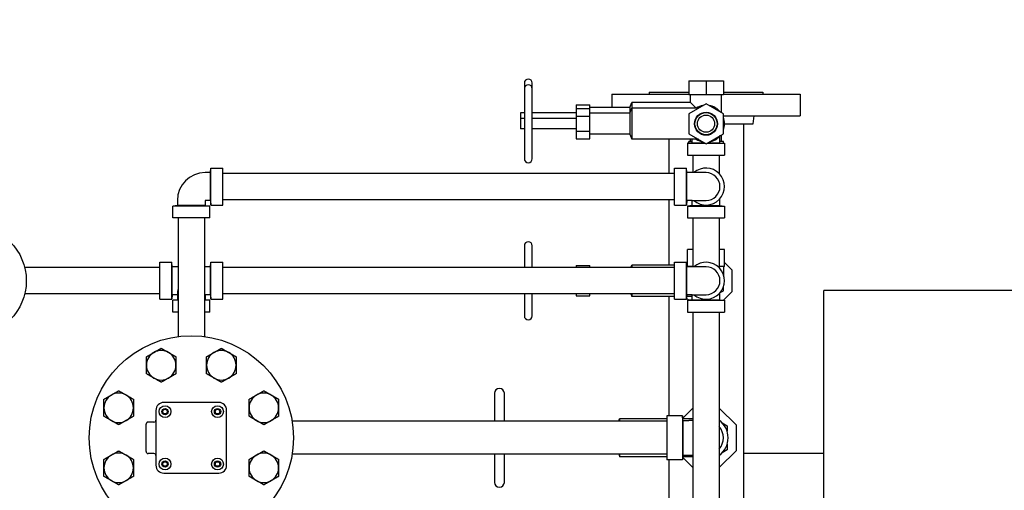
# Model space of a CAD drawing. Header units: inches. Extents: x 24 to 1128, y -74 to 748.
# Tile 493 of 557: x 460 to 491, y 601 to 616. Entities that reach past the tile are written whole.
import ezdxf

# ---------------------------------------------------------------- set-up
doc = ezdxf.new("R2010")
doc.units = ezdxf.units.IN
doc.header["$LTSCALE"] = 32
doc.header["$MEASUREMENT"] = 0
doc.layers.add('Dimension (ANSI)', color=7, linetype='Continuous', lineweight=25)
doc.layers.add('Visible (ANSI)', color=7, linetype='Continuous', lineweight=30)
doc.styles.add('Note Text (ANSI)', font='tahoma.ttf')
doc.dimstyles.new('Architectural (ANSI)', dxfattribs={"dimscale": 32, "dimtxt": 0.125, "dimasz": 0.098425, "dimexe": 0.125, "dimexo": 0.0625, "dimgap": 0.031496, "dimtad": 0, "dimtih": 1, "dimtoh": 1, "dimdec": 4, "dimrnd": 1e-08, "dimzin": 3, "dimdsep": 46, "dimlunit": 4, "dimtxsty": 'Note Text (ANSI)', "dimcen": 0.09, "dimdle": 0.393701, "dimclrd": 256, "dimclre": 256, "dimclrt": 256, "dimadec": 0, "dimazin": 3, "dimtfac": 0.96, "dimtofl": 0, "dimtmove": 0, "dimatfit": 3, "dimfxl": 1, "dimfrac": 2, "dimtolj": 1, "dimtzin": 12, "dimlwd": -1, "dimlwe": -1, "dimarcsym": 0})

# ---------------------------------------------------------------- blocks, each defined once
blk = doc.blocks.new('*D22')
at = {"layer": 'Defpoints', "color": 0, "transparency": 16777216}
for p in [(449.636, 707.273), (363.012, 481.711), (485.539, 481.711)]:
    blk.add_point(p, dxfattribs=at)
at = {"layer": 'Dimension (ANSI)', "transparency": 16777216}
for p, q in [((447.636, 707.273), (359.012, 707.273)), ((363.012, 704.123), (363.012, 605.025)), ((363.012, 484.861), (363.012, 597.959)), ((483.539, 481.711), (359.012, 481.711))]:
    blk.add_line(p, q, dxfattribs=at)
for points in [[(362.488, 704.123), (363.537, 704.123), (363.012, 707.273)], [(362.488, 484.861), (363.537, 484.861), (363.012, 481.711)]]:
    blk.add_solid(points, dxfattribs=at)
at = {"layer": 'Dimension (ANSI)', "transparency": 16777216, "insert": (349.864, 604.017), "char_height": 4, "attachment_point": 1, "style": 'Note Text (ANSI)'}
blk.add_mtext('\\A1;18\'-9 9/16"', dxfattribs=at)

msp = doc.modelspace()

# ---------------------------------------------------------------- linework, layer by layer
at = {"layer": 'Visible (ANSI)'}
for p, q in [((476.00675, 614.32116), (476.00675, 614.14006)), ((476.00675, 614.14006), (476.00675, 611.90777)), ((476.25479, 614.14006), (476.25479, 614.32116)), ((476.25479, 611.90777), (476.25479, 614.14006)), ((481.23707, 614.38612), (481.23707, 613.95305)), ((481.23707, 614.38612), (481.78825, 614.38612)), ((481.78825, 614.38612), (482.33943, 614.38612)), ((481.78825, 614.38612), (481.78825, 613.95305)), ((482.33943, 614.38612), (482.33943, 613.95305)), ((478.78825, 613.96391), (481.23707, 613.96391)), ((478.78825, 613.96391), (478.78825, 613.53966)), ((479.97825, 614.02391), (481.23707, 614.02391)), ((479.97825, 614.02391), (479.97825, 613.96391)), ((481.23707, 613.95305), (481.78825, 613.95305)), ((481.29219, 613.70108), (481.29219, 613.95305)), ((481.78825, 613.95305), (482.33943, 613.95305)), ((482.28431, 613.37396), (482.28431, 613.95305)), ((482.33943, 614.02391), (483.59825, 614.02391)), ((482.33943, 613.96391), (484.78825, 613.96391)), ((483.59825, 614.02391), (483.59825, 613.96391)), ((484.78825, 613.96391), (484.78825, 613.27391)), ((477.65439, 613.62332), (477.65439, 613.50693)), ((477.65439, 613.62332), (478.08746, 613.62332)), ((477.65439, 613.50693), (478.08746, 613.50693)), ((477.65439, 613.50693), (477.65439, 613.26542)), ((478.08746, 613.50693), (478.08746, 613.62332)), ((479.36699, 613.53966), (478.08746, 613.53966)), ((478.08746, 613.26542), (478.08746, 613.50693)), ((479.36699, 613.53966), (479.42605, 613.70108)), ((479.36699, 613.53966), (479.36699, 613.35856)), ((479.36699, 613.35856), (479.42605, 613.51998)), ((479.42605, 613.70108), (479.42605, 613.51998)), ((481.29219, 613.70108), (479.42605, 613.70108)), ((479.42605, 613.51998), (479.42605, 612.52785)), ((481.54509, 613.51998), (479.42605, 613.51998)), ((481.78825, 613.66036), (481.23707, 613.34214)), ((481.47264, 613.52063), (481.29219, 613.70108)), ((482.33943, 613.34214), (481.78825, 613.66036)), ((475.88274, 613.37234), (475.88274, 613.19124)), ((476.00675, 613.37234), (475.88274, 613.37234)), ((475.88274, 613.19124), (475.88274, 612.85659)), ((476.00675, 613.19124), (475.88274, 613.19124)), ((477.65439, 613.37234), (476.25479, 613.37234)), ((477.65439, 613.19124), (476.25479, 613.19124)), ((477.65439, 613.26542), (478.08746, 613.26542)), ((477.65439, 613.26542), (477.65439, 612.7824)), ((479.36699, 613.35856), (478.08746, 613.35856)), ((478.08746, 612.7824), (478.08746, 613.26542)), ((479.36699, 613.35856), (479.36699, 612.68927)), ((481.23707, 613.34214), (481.23707, 612.70569)), ((482.33943, 612.70569), (482.33943, 613.34214)), ((482.33943, 613.27391), (484.78825, 613.27391)), ((483.28755, 613.02391), (483.31825, 613.27391)), ((476.00675, 612.85659), (475.88274, 612.85659)), ((477.65439, 612.85659), (476.25479, 612.85659)), ((482.37675, 613.02391), (483.28755, 613.02391)), ((482.97575, 613.02391), (482.97575, 600.27391)), ((477.65439, 612.7824), (477.65439, 612.54089)), ((477.65439, 612.7824), (478.08746, 612.7824)), ((478.08746, 612.54089), (478.08746, 612.7824)), ((479.36699, 612.68927), (478.08746, 612.68927)), ((479.36699, 612.68927), (479.42605, 612.52785)), ((481.23707, 612.70569), (481.78825, 612.38746)), ((481.78825, 612.38746), (482.33943, 612.70569)), ((482.23125, 612.58091), (482.23125, 612.63651)), ((482.23125, 612.41791), (482.23125, 612.58091)), ((482.28431, 612.45698), (482.28431, 612.67387)), ((477.65439, 612.54089), (478.08746, 612.54089)), ((481.54509, 612.52785), (479.42605, 612.52785)), ((480.60075, 612.52785), (480.60075, 611.44391)), ((481.34525, 612.41791), (481.19975, 612.40391)), ((481.19975, 612.40391), (481.75976, 612.40391)), ((481.19975, 612.40391), (481.19975, 612.02391)), ((481.23707, 612.4075), (481.23707, 612.45698)), ((481.34525, 612.45698), (481.23707, 612.45698)), ((481.29219, 612.45698), (481.29219, 612.52785)), ((481.34525, 612.41791), (481.34525, 612.52785)), ((481.34525, 612.41791), (481.73551, 612.41791)), ((481.81674, 612.40391), (482.37675, 612.40391)), ((481.84099, 612.41791), (482.23125, 612.41791)), ((482.33943, 612.45698), (482.23125, 612.45698)), ((482.23125, 612.41791), (482.37675, 612.40391)), ((482.33943, 612.4075), (482.33943, 612.45698)), ((482.37675, 612.40391), (482.37675, 612.02391)), ((481.19975, 612.02391), (482.37675, 612.02391)), ((481.36825, 612.02391), (481.36825, 611.46691)), ((482.20825, 612.02391), (482.20825, 611.43614)), ((466.01425, 611.46691), (466.02825, 611.61241)), ((466.02825, 610.43541), (466.02825, 611.61241)), ((466.02825, 611.61241), (466.40825, 611.61241)), ((466.40825, 610.43541), (466.40825, 611.61241)), ((480.78825, 610.43541), (480.78825, 611.61241)), ((480.78825, 611.61241), (481.16825, 611.61241)), ((481.16825, 610.43541), (481.16825, 611.61241)), ((481.18225, 611.46691), (481.16825, 611.61241)), ((466.01425, 611.46691), (465.85125, 611.46691)), ((466.01425, 610.58091), (466.01425, 611.46691)), ((480.78825, 611.44391), (466.40825, 611.44391)), ((481.18225, 610.58091), (481.18225, 611.46691)), ((481.34525, 611.46691), (481.18225, 611.46691)), ((481.78825, 611.46691), (481.34525, 611.46691)), ((464.96525, 610.41791), (464.81975, 610.40391)), ((465.99675, 610.40391), (464.81975, 610.40391)), ((464.81975, 610.02391), (464.81975, 610.40391)), ((464.96525, 610.58091), (464.96525, 610.41791)), ((465.85125, 610.41791), (464.96525, 610.41791)), ((465.85125, 610.58091), (465.85125, 610.41791)), ((466.01425, 610.58091), (465.85125, 610.58091)), ((465.85125, 610.41791), (465.99675, 610.40391)), ((465.99675, 610.02391), (465.99675, 610.40391)), ((466.01425, 610.58091), (466.02825, 610.43541)), ((466.02825, 610.43541), (466.40825, 610.43541)), ((480.78825, 610.60391), (466.40825, 610.60391)), ((480.60075, 610.60391), (480.60075, 608.51998)), ((480.78825, 610.43541), (481.16825, 610.43541)), ((481.18225, 610.58091), (481.16825, 610.43541)), ((481.34525, 610.58091), (481.18225, 610.58091)), ((481.34525, 610.41791), (481.19975, 610.40391)), ((481.19975, 610.40391), (482.37675, 610.40391)), ((481.19975, 610.40391), (481.19975, 610.02391)), ((481.34525, 610.58091), (481.78825, 610.58091)), ((481.34525, 610.41791), (481.34525, 610.58091)), ((481.34525, 610.41791), (482.23125, 610.41791)), ((482.23125, 610.58091), (482.23125, 610.63651)), ((482.23125, 610.41791), (482.23125, 610.58091)), ((482.23125, 610.41791), (482.37675, 610.40391)), ((482.37675, 610.40391), (482.37675, 610.02391)), ((465.99675, 610.02391), (464.81975, 610.02391)), ((464.98825, 610.02391), (464.98825, 606.24666)), ((465.82825, 610.02391), (465.82825, 606.24666)), ((481.19975, 610.02391), (482.37675, 610.02391)), ((481.36825, 610.02391), (481.36825, 608.46691)), ((482.20825, 610.02391), (482.20825, 608.43614)), ((476.00675, 609.14006), (476.00675, 608.44391)), ((476.25479, 608.44391), (476.25479, 609.14006)), ((481.36825, 609.02391), (481.19975, 609.02391)), ((481.19975, 608.48291), (481.19975, 609.02391)), ((482.37675, 609.02391), (482.20825, 609.02391)), ((482.37675, 608.48291), (482.37675, 609.02391)), ((464.40825, 607.43541), (464.40825, 608.61241)), ((464.40825, 608.61241), (464.78825, 608.61241)), ((464.78825, 607.43541), (464.78825, 608.61241)), ((464.80225, 608.46691), (464.78825, 608.61241)), ((466.01425, 608.46691), (466.02825, 608.61241)), ((466.02825, 607.43541), (466.02825, 608.61241)), ((466.02825, 608.61241), (466.40825, 608.61241)), ((466.40825, 607.43541), (466.40825, 608.61241)), ((477.65439, 608.50693), (478.08746, 608.50693)), ((477.65439, 608.50693), (477.65439, 608.44391)), ((478.08746, 608.44391), (478.08746, 608.50693)), ((479.39822, 608.44391), (479.42605, 608.51998)), ((479.42605, 608.51998), (479.42605, 608.44391)), ((480.78825, 608.51998), (479.42605, 608.51998)), ((480.78825, 607.43541), (480.78825, 608.61241)), ((480.78825, 608.61241), (481.16825, 608.61241)), ((481.16825, 607.43541), (481.16825, 608.61241)), ((481.18225, 608.46691), (481.16825, 608.61241)), ((481.19975, 608.60465), (481.1717, 608.57659)), ((481.19975, 608.51998), (481.17714, 608.51998)), ((481.36825, 608.48291), (481.19975, 608.48291)), ((481.2245, 608.46691), (481.2245, 608.48291)), ((482.37675, 608.48291), (482.20825, 608.48291)), ((482.352, 608.19279), (482.352, 608.48291)), ((482.61502, 608.36637), (482.37675, 608.60465)), ((464.40825, 608.44391), (460.1071, 608.44391)), ((464.80225, 607.58091), (464.80225, 608.46691)), ((464.96525, 608.46691), (464.80225, 608.46691)), ((464.98825, 608.46691), (464.96525, 608.46691)), ((466.01425, 608.46691), (465.85125, 608.46691)), ((466.01425, 607.58091), (466.01425, 608.46691)), ((480.78825, 608.44391), (466.40825, 608.44391)), ((481.18225, 607.58091), (481.18225, 608.46691)), ((481.34525, 608.46691), (481.18225, 608.46691)), ((481.78825, 608.46691), (481.34525, 608.46691)), ((482.61502, 607.68145), (482.61502, 608.36637)), ((464.40825, 607.60391), (460.1071, 607.60391)), ((464.80225, 607.58091), (464.78825, 607.43541)), ((464.96525, 607.58091), (464.80225, 607.58091)), ((464.96525, 607.58091), (464.96525, 607.41791)), ((465.85125, 607.58091), (465.85125, 607.41791)), ((466.01425, 607.58091), (465.85125, 607.58091)), ((466.01425, 607.58091), (466.02825, 607.43541)), ((480.78825, 607.60391), (466.40825, 607.60391)), ((476.00675, 607.60391), (476.00675, 606.90777)), ((476.25479, 606.90777), (476.25479, 607.60391)), ((477.65439, 607.60391), (477.65439, 607.54089)), ((477.65439, 607.54089), (478.08746, 607.54089)), ((478.08746, 607.54089), (478.08746, 607.60391)), ((479.39822, 607.60391), (479.42605, 607.52785)), ((479.42605, 607.60391), (479.42605, 607.52785)), ((481.18225, 607.58091), (481.16825, 607.43541)), ((481.34525, 607.58091), (481.18225, 607.58091)), ((481.34525, 607.58091), (481.78825, 607.58091)), ((481.34525, 607.41791), (481.34525, 607.58091)), ((482.23125, 607.58091), (482.23125, 607.63651)), ((482.23125, 607.41791), (482.23125, 607.58091)), ((482.24244, 607.64969), (482.33943, 607.70569)), ((482.33943, 607.70569), (482.33943, 607.81768)), ((482.34093, 607.40736), (482.61502, 607.68145)), ((525.60055, 607.71141), (485.53905, 607.71141)), ((485.53905, 550.18541), (485.53905, 607.71141)), ((464.40825, 607.43541), (464.78825, 607.43541)), ((464.96525, 607.41791), (464.81975, 607.40391)), ((464.98825, 607.40391), (464.81975, 607.40391)), ((464.81975, 607.02391), (464.81975, 607.40391)), ((464.98825, 607.41791), (464.96525, 607.41791)), ((465.85125, 607.41791), (465.82825, 607.41791)), ((465.99675, 607.40391), (465.82825, 607.40391)), ((465.85125, 607.41791), (465.99675, 607.40391)), ((465.99675, 607.02391), (465.99675, 607.40391)), ((466.02825, 607.43541), (466.40825, 607.43541)), ((480.78825, 607.52785), (479.42605, 607.52785)), ((480.60075, 607.52785), (480.60075, 603.72441)), ((480.78825, 607.43541), (481.16825, 607.43541)), ((481.1717, 607.47123), (481.23557, 607.40736)), ((481.34525, 607.52785), (481.17714, 607.52785)), ((481.34525, 607.41791), (481.19975, 607.40391)), ((481.19975, 607.40391), (482.37675, 607.40391)), ((481.19975, 607.40391), (481.19975, 607.02391)), ((481.34525, 607.41791), (482.23125, 607.41791)), ((482.23125, 607.41791), (482.37675, 607.40391)), ((482.37675, 607.40391), (482.37675, 607.02391)), ((464.98825, 607.02391), (464.81975, 607.02391)), ((465.99675, 607.02391), (465.82825, 607.02391)), ((481.19975, 607.02391), (482.37675, 607.02391)), ((481.36825, 607.02391), (481.36825, 600.16938)), ((482.20825, 607.02391), (482.20825, 600.26988)), ((475.05597, 604.44124), (475.05597, 603.54891)), ((475.37093, 603.54891), (475.37093, 604.44124)), ((466.28325, 604.14891), (464.53325, 604.14891)), ((464.28325, 603.89891), (464.28325, 602.14891)), ((466.53325, 602.14891), (466.53325, 603.89891)), ((481.36825, 603.96802), (481.04565, 603.64541)), ((482.75282, 603.42345), (482.20825, 603.96802)), ((463.97075, 602.58641), (463.97075, 603.46141)), ((464.22075, 603.52391), (464.03325, 603.52391)), ((480.53825, 603.54891), (468.61557, 603.54891)), ((479.01244, 603.54891), (479.03235, 603.62628)), ((479.03235, 603.62628), (479.03235, 603.54891)), ((480.53825, 603.62628), (479.03235, 603.62628)), ((480.53825, 603.72441), (480.53825, 602.32341)), ((481.03825, 603.72441), (480.53825, 603.72441)), ((481.03825, 603.72441), (481.03825, 602.32341)), ((481.05225, 603.57491), (481.03825, 603.72441)), ((481.36825, 603.62628), (481.04744, 603.62628)), ((481.05225, 603.57491), (481.05225, 602.47291)), ((481.05225, 603.57491), (481.23725, 603.57491)), ((481.36825, 603.57491), (481.23725, 603.57491)), ((482.30196, 603.50016), (482.45754, 603.41033)), ((482.45754, 603.41033), (482.45754, 603.23067)), ((482.75282, 602.62438), (482.75282, 603.42345)), ((464.22075, 602.52391), (464.03325, 602.52391)), ((482.20825, 602.07981), (482.75282, 602.62438)), ((482.45754, 602.6375), (482.30196, 602.54767)), ((482.45754, 602.81715), (482.45754, 602.6375)), ((485.53905, 602.52391), (482.97575, 602.52391)), ((480.53825, 602.49891), (468.61557, 602.49891)), ((475.05597, 602.49891), (475.05597, 601.60659)), ((475.37093, 601.60659), (475.37093, 602.49891)), ((479.01244, 602.49891), (479.03235, 602.42155)), ((479.03235, 602.49891), (479.03235, 602.42155)), ((480.53825, 602.42155), (479.03235, 602.42155)), ((481.03825, 602.32341), (480.53825, 602.32341)), ((480.60075, 602.32341), (480.60075, 599.9574)), ((481.05225, 602.47291), (481.03825, 602.32341)), ((481.04565, 602.40241), (481.36825, 602.07981)), ((481.36825, 602.42155), (481.04744, 602.42155)), ((481.05225, 602.47291), (481.23725, 602.47291)), ((481.23725, 602.47291), (481.36825, 602.47291)), ((464.53325, 601.89891), (466.28325, 601.89891))]:
    msp.add_line(p, q, dxfattribs=at)
for centre, radius in [((481.78825, 613.02391), 0.36675), ((481.78825, 613.02391), 0.35322), ((481.78825, 613.02391), 0.273), ((458.40825, 608.02391), 1.75), ((465.40825, 603.02391), 3.25), ((464.57325, 603.85891), 0.1875), ((464.57325, 603.85891), 0.1005), ((464.57325, 603.85891), 0.0725), ((466.24325, 603.85891), 0.1875), ((466.24325, 603.85891), 0.1005), ((466.24325, 603.85891), 0.0725), ((464.57325, 602.18891), 0.1875), ((464.57325, 602.18891), 0.1005), ((464.57325, 602.18891), 0.0725), ((466.24325, 602.18891), 0.1875), ((466.24325, 602.18891), 0.1005), ((466.24325, 602.18891), 0.0725)]:
    msp.add_circle(centre, radius, dxfattribs=at)
for centre, radius, start, end in [((476.13077, 614.32116), 0.12402, 0, 180), ((476.13077, 614.14006), 0.12402, 0, 180), ((481.78825, 613.02391), 0.5885, 99.485971, 122.549411), ((481.78825, 613.02391), 0.5885, 39.485971, 80.514029), ((481.78825, 613.02391), 0.5885, 339.485971, 20.514029), ((481.78825, 613.02391), 0.5885, 279.485971, 320.514029), ((481.78825, 613.02391), 0.5885, 237.450589, 260.514029), ((476.13077, 611.90777), 0.12402, 180, 0), ((481.78825, 611.02391), 0.5885, 228.830136, 131.169864), ((465.85125, 610.58091), 0.886, 90, 180), ((481.78825, 611.02391), 0.443, 270, 90), ((476.13077, 609.14006), 0.12402, 0, 180), ((481.78825, 608.02391), 0.5885, 228.830136, 131.169864), ((465.85125, 607.58091), 0.886, 90, 91.487529), ((481.78825, 608.02391), 0.443, 270, 90), ((465.85125, 607.58091), 0.886, 166.916357, 180), ((476.13077, 606.90777), 0.12402, 180, 0), ((464.45154, 605.33361), 0.469, 120, 180), ((464.45154, 605.33361), 0.469, 60, 120), ((464.45154, 605.33361), 0.469, 0, 60), ((466.36496, 605.33361), 0.469, 120, 180), ((466.36496, 605.33361), 0.469, 60, 120), ((466.36496, 605.33361), 0.469, 0, 60), ((464.45154, 605.33361), 0.469, 180, 240), ((464.45154, 605.33361), 0.469, 300, 0), ((466.36496, 605.33361), 0.469, 180, 240), ((466.36496, 605.33361), 0.469, 300, 0), ((464.45154, 605.33361), 0.469, 240, 300), ((466.36496, 605.33361), 0.469, 240, 300), ((463.09855, 603.98062), 0.469, 60, 120), ((467.71795, 603.98062), 0.469, 60, 120), ((475.21345, 604.44124), 0.15748, 0, 180), ((463.09855, 603.98062), 0.469, 120, 180), ((463.09855, 603.98062), 0.469, 0, 60), ((464.53325, 603.89891), 0.25, 90, 180), ((466.28325, 603.89891), 0.25, 0, 90), ((467.71795, 603.98062), 0.469, 120, 180), ((467.71795, 603.98062), 0.469, 0, 60), ((463.09855, 603.98062), 0.469, 180, 240), ((463.09855, 603.98062), 0.469, 300, 0), ((467.71795, 603.98062), 0.469, 180, 240), ((467.71795, 603.98062), 0.469, 300, 0), ((463.09855, 603.98062), 0.469, 240, 300), ((464.03325, 603.46141), 0.0625, 90, 180), ((464.22075, 603.58641), 0.0625, 270, 0), ((467.71795, 603.98062), 0.469, 240, 300), ((481.78825, 603.02391), 0.7005, 126.839232, 128.13286), ((481.78825, 603.02391), 0.7005, 306.839232, 53.160768), ((481.78825, 603.02391), 0.551, 319.662997, 40.337003), ((463.09855, 602.0672), 0.469, 60, 120), ((464.03325, 602.58641), 0.0625, 180, 270), ((464.22075, 602.46141), 0.0625, 0, 90), ((467.71795, 602.0672), 0.469, 60, 120), ((463.09855, 602.0672), 0.469, 120, 180), ((463.09855, 602.0672), 0.469, 0, 60), ((467.71795, 602.0672), 0.469, 120, 180), ((467.71795, 602.0672), 0.469, 0, 60), ((481.78825, 603.02391), 0.7005, 231.86714, 233.160768), ((463.09855, 602.0672), 0.469, 180, 240), ((463.09855, 602.0672), 0.469, 300, 0), ((464.53325, 602.14891), 0.25, 180, 270), ((466.28325, 602.14891), 0.25, 270, 0), ((467.71795, 602.0672), 0.469, 180, 240), ((467.71795, 602.0672), 0.469, 300, 0), ((463.09855, 602.0672), 0.469, 240, 300), ((467.71795, 602.0672), 0.469, 240, 300), ((475.21345, 601.60659), 0.15748, 180, 0)]:
    msp.add_arc(centre, radius, start, end, dxfattribs=at)
for points in [[(463.98254, 605.60439), (464.10821, 605.67694), (464.21704, 605.73978)], [(464.21704, 605.73978), (464.32587, 605.80261), (464.45154, 605.87517)], [(464.45154, 605.87517), (464.57721, 605.80261), (464.68604, 605.73978)], [(464.68604, 605.73978), (464.79487, 605.67694), (464.92054, 605.60439)], [(465.89596, 605.60439), (466.02163, 605.67694), (466.13046, 605.73978)], [(466.13046, 605.73978), (466.23929, 605.80261), (466.36496, 605.87517)], [(466.36496, 605.87517), (466.49063, 605.80261), (466.59946, 605.73978)], [(466.59946, 605.73978), (466.70829, 605.67694), (466.83396, 605.60439)], [(463.98254, 605.33361), (463.98254, 605.45928), (463.98254, 605.60439)], [(464.92054, 605.60439), (464.92054, 605.45928), (464.92054, 605.33361)], [(465.89596, 605.33361), (465.89596, 605.45928), (465.89596, 605.60439)], [(466.83396, 605.60439), (466.83396, 605.45928), (466.83396, 605.33361)], [(463.98254, 605.06283), (463.98254, 605.20794), (463.98254, 605.33361)], [(464.21704, 604.92745), (464.10821, 604.99028), (463.98254, 605.06283)], [(464.92054, 605.06283), (464.79487, 604.99028), (464.68604, 604.92745)], [(464.92054, 605.33361), (464.92054, 605.20794), (464.92054, 605.06283)], [(465.89596, 605.06283), (465.89596, 605.20794), (465.89596, 605.33361)], [(466.13046, 604.92745), (466.02163, 604.99028), (465.89596, 605.06283)], [(466.83396, 605.06283), (466.70829, 604.99028), (466.59946, 604.92745)], [(466.83396, 605.33361), (466.83396, 605.20794), (466.83396, 605.06283)], [(464.45154, 604.79206), (464.32587, 604.86461), (464.21704, 604.92745)], [(464.68604, 604.92745), (464.57721, 604.86461), (464.45154, 604.79206)], [(466.36496, 604.79206), (466.23929, 604.86461), (466.13046, 604.92745)], [(466.59946, 604.92745), (466.49063, 604.86461), (466.36496, 604.79206)], [(462.86405, 604.38679), (462.97288, 604.44962), (463.09855, 604.52218)], [(463.09855, 604.52218), (463.22422, 604.44962), (463.33305, 604.38679)], [(467.48345, 604.38679), (467.59228, 604.44962), (467.71795, 604.52218)], [(467.71795, 604.52218), (467.84362, 604.44962), (467.95245, 604.38679)], [(462.62955, 604.2514), (462.75522, 604.32395), (462.86405, 604.38679)], [(462.62955, 603.98062), (462.62955, 604.10629), (462.62955, 604.2514)], [(463.33305, 604.38679), (463.44188, 604.32395), (463.56755, 604.2514)], [(463.56755, 604.2514), (463.56755, 604.10629), (463.56755, 603.98062)], [(467.24895, 604.2514), (467.37462, 604.32395), (467.48345, 604.38679)], [(467.24895, 603.98062), (467.24895, 604.10629), (467.24895, 604.2514)], [(467.95245, 604.38679), (468.06128, 604.32395), (468.18695, 604.2514)], [(468.18695, 604.2514), (468.18695, 604.10629), (468.18695, 603.98062)], [(462.62955, 603.70984), (462.62955, 603.85495), (462.62955, 603.98062)], [(463.56755, 603.98062), (463.56755, 603.85495), (463.56755, 603.70984)], [(467.24895, 603.70984), (467.24895, 603.85495), (467.24895, 603.98062)], [(468.18695, 603.98062), (468.18695, 603.85495), (468.18695, 603.70984)], [(462.86405, 603.57446), (462.75522, 603.63729), (462.62955, 603.70984)], [(463.09855, 603.43907), (462.97288, 603.51162), (462.86405, 603.57446)], [(463.33305, 603.57446), (463.22422, 603.51162), (463.09855, 603.43907)], [(463.56755, 603.70984), (463.44188, 603.63729), (463.33305, 603.57446)], [(467.48345, 603.57446), (467.37462, 603.63729), (467.24895, 603.70984)], [(467.71795, 603.43907), (467.59228, 603.51162), (467.48345, 603.57446)], [(467.95245, 603.57446), (467.84362, 603.51162), (467.71795, 603.43907)], [(468.18695, 603.70984), (468.06128, 603.63729), (467.95245, 603.57446)], [(462.86405, 602.47337), (462.97288, 602.5362), (463.09855, 602.60876)], [(463.09855, 602.60876), (463.22422, 602.5362), (463.33305, 602.47337)], [(467.48345, 602.47337), (467.59228, 602.5362), (467.71795, 602.60876)], [(467.71795, 602.60876), (467.84362, 602.5362), (467.95245, 602.47337)], [(462.62955, 602.33798), (462.75522, 602.41054), (462.86405, 602.47337)], [(462.62955, 602.0672), (462.62955, 602.19287), (462.62955, 602.33798)], [(463.33305, 602.47337), (463.44188, 602.41054), (463.56755, 602.33798)], [(463.56755, 602.33798), (463.56755, 602.19287), (463.56755, 602.0672)], [(467.24895, 602.33798), (467.37462, 602.41054), (467.48345, 602.47337)], [(467.24895, 602.0672), (467.24895, 602.19287), (467.24895, 602.33798)], [(467.95245, 602.47337), (468.06128, 602.41054), (468.18695, 602.33798)], [(468.18695, 602.33798), (468.18695, 602.19287), (468.18695, 602.0672)], [(462.62955, 601.79643), (462.62955, 601.94154), (462.62955, 602.0672)], [(463.56755, 602.0672), (463.56755, 601.94154), (463.56755, 601.79643)], [(467.24895, 601.79643), (467.24895, 601.94154), (467.24895, 602.0672)], [(468.18695, 602.0672), (468.18695, 601.94154), (468.18695, 601.79643)], [(462.86405, 601.66104), (462.75522, 601.72387), (462.62955, 601.79643)], [(463.09855, 601.52565), (462.97288, 601.5982), (462.86405, 601.66104)], [(463.33305, 601.66104), (463.22422, 601.5982), (463.09855, 601.52565)], [(463.56755, 601.79643), (463.44188, 601.72387), (463.33305, 601.66104)], [(467.48345, 601.66104), (467.37462, 601.72387), (467.24895, 601.79643)], [(467.71795, 601.52565), (467.59228, 601.5982), (467.48345, 601.66104)], [(467.95245, 601.66104), (467.84362, 601.5982), (467.71795, 601.52565)], [(468.18695, 601.79643), (468.06128, 601.72387), (467.95245, 601.66104)]]:
    msp.add_rational_spline(points, [1, 1.0379548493, 1], degree=2, dxfattribs=at)

# ---------------------------------------------------------------- dimensions: what is measured, and where the dimension line sits
at = {"layer": 'Dimension (ANSI)'}
dim = msp.add_linear_dim(base=(363.01247, 481.71141), p1=(449.63555, 707.27291), p2=(485.53905, 481.71141), angle=270, dimstyle='Architectural (ANSI)', override={"dimgap": 0.031496, "dimdec": 4, "dimlfac": 1, "dimtol": 0, "dimlim": 0, "dimtp": 0, "dimtm": 0, "dimtdec": 2, "dimatfit": 1}, dxfattribs=at)
dim.commit()
dim.dimension.update_dxf_attribs({"geometry": '*D22', "text_midpoint": (363.01247, 601.49216), "dimtype": 160})

doc.saveas('drawing.dxf')
